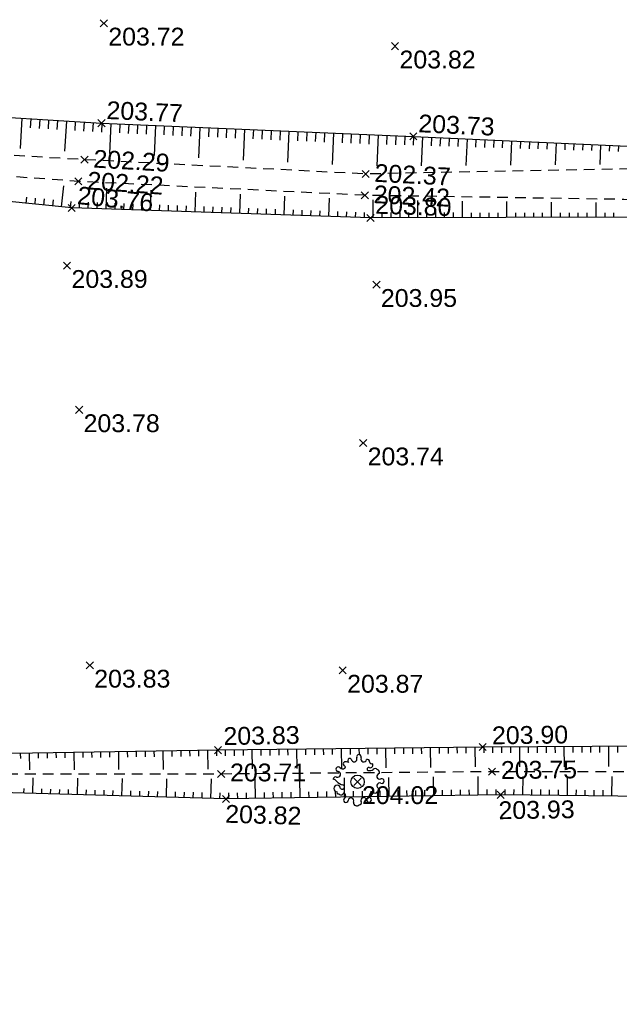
# Model space of a CAD drawing. Extents: x 1616800 to 1632437, y 2248456 to 2251974.
# Tile 271 of 399: x 1618292 to 1618325, y 2251466 to 2251521. Entities that reach past the tile are written whole.
import ezdxf
from ezdxf.enums import TextEntityAlignment as Align

# ---------------------------------------------------------------- set-up
doc = ezdxf.new("R2010")
doc.units = 0
doc.header["$LTSCALE"] = 2
doc.header["$PDMODE"] = 3
doc.header["$PDSIZE"] = 0.2
doc.linetypes.add('CONTINU', pattern=[0])
doc.linetypes.add('FOSSE', pattern=[0.5, 0.3, -0.2])
doc.layers.get('0').update_dxf_attribs({"linetype": 'CONTINUOUS'})
for name, color, linetype in [('X-PTS TOPO-TEXTE TOPOALT', 8, 'CONTINUOUS'), ('X-PTS TOPO-TOPOPOINT', 8, 'CONTINUOUS'), ('Y-FDP TOPO-TOP_AXE_FOSSE', 8, 'CONTINUOUS'), ('Y-FDP TOPO-TOP_BARBULE', 8, 'CONTINUOUS'), ('Y-FDP TOPO-TOP_TALUS', 8, 'CONTINUOUS'), ('Y-FDP TOPO-TOP_VEGETATION_symb', 8, 'CONTINUOUS')]:
    doc.layers.add(name, color=color, linetype=linetype)
doc.styles.get("Standard").update_dxf_attribs({"font": 'arial.ttf'})

# ---------------------------------------------------------------- blocks, each defined once
blk = doc.blocks.new('TCPOINT_2')
at = {"color": 0}
blk.add_point((0, 0), dxfattribs=at)
at = {"layer": 'X-PTS TOPO-TEXTE TOPOALT'}
blk.add_attdef('ALT', (0.25, 0.25), '', height=0.75, dxfattribs=at)
blk = doc.blocks.new('TCPOINT')
at = {"color": 0}
blk.add_point((0, 0), dxfattribs=at)
at = {"layer": 'X-PTS TOPO-TEXTE TOPOALT'}
blk.add_attdef('ALT', text='', height=0.75, dxfattribs=at).set_placement((0.25, -0.25), align=Align.TOP_LEFT)
blk = doc.blocks.new('TCPOINT_C')
at = {"color": 0}
blk.add_point((0, 0), dxfattribs=at)
at = {"layer": 'X-PTS TOPO-TEXTE TOPOALT'}
blk.add_attdef('ALT', text='', height=0.75, dxfattribs=at).set_placement((0.5, 0.09), align=Align.MIDDLE_LEFT)
blk = doc.blocks.new('Arbre composé')
for centre, major_axis, start_param, end_param in [((-0.447, 0.666), (-0.0621, 0.0621), -0.261799, 1.722328), ((-0.44, 0.401), (-0.243, 0.243), -1.12231, -0.636034), ((-0.29, 0.794), (0.0543, 0.0543), 6.27112, 9.712496), ((-0.128, 0.856), (0.0756, 0.0756), 2.437811, 4.160139), ((-0.128, 0.856), (-0.0756, 0.0756), 2.589343, 4.311671), ((0.053, 0.929), (-0.0621, 0.0621), -0.814049, 1.170078), ((0.053, 0.929), (0.0621, 0.0621), 5.055805, 7.039932), ((0.229, 0.846), (-0.0756, 0.0756), 0.343416, 2.065744), ((0.229, 0.846), (0.0756, 0.0756), 3.63654, 5.358868), ((0.366, 0.751), (0.0611, 0.0611), 5.442007, 7.443818), ((0.509, 0.73), (0.0414, 0.0414), 2.084224, 4.724816), ((-0.72, 0.469), (-0.0621, 0.0621), 0.261799, 2.245927), ((-0.72, 0.469), (-0.0621, 0.0621), 4.560857, 6.544985), ((-0.741, 0.276), (0.0756, 0.0756), 5.235988, 6.958316), ((-0.563, 0.585), (-0.0756, 0.0756), 1.419265, 3.141593), ((-0.5, 0.551), (-0.031, 0.031), 2.648002, 5.490599), ((0.419, 0.476), (-0.0439, 0.0439), -1.123056, 1.960793), ((0.455, 0.647), (0.162, 0.162), 3.648866, 4.555851), ((0.479, 0.624), (-0.0687, 0.0687), 1.943234, 4.662706), ((0.66, 0.41), (0.0621, 0.0621), 6.021386, 8.005513), ((0.721, 0.35), (-0.0738, 0.0738), 3.545603, 5.353199), ((-0.819, 0.097), (0.0621, 0.0621), 0.372067, 2.356194), ((-0.924, -0.062), (-0.114, 0.114), 4.443451, 5.394658), ((-0.741, 0.276), (-0.0756, 0.0756), 1.942863, 3.665191), ((-0.504, 0.247), (-0.256, 0.256), 1.472466, 2.237887), ((0, 0), (0.177, 0.177), 5.497787, 11.780972), ((0.83, 0.205), (-0.0756, 0.0756), -0.67513, 1.047198), ((0.83, 0.205), (0.0756, 0.0756), 2.617994, 4.340322), ((0.908, 0.027), (0.0621, 0.0621), 5.497787, 7.481914), ((0.908, 0.027), (-0.0621, 0.0621), 1.942863, 3.926991), ((-0.761, -0.25), (-0.0867, 0.0867), 3.947739, 8.650944), ((-0.574, -0.193), (0.0595, 0.0595), 3.060826, 6.736019), ((0.83, -0.152), (0.0756, 0.0756), 2.094395, 3.816723), ((0.83, -0.152), (-0.0756, 0.0756), -1.198729, 0.523599), ((0.739, -0.292), (0.0611, 0.0611), 3.899862, 5.901673), ((-0.729, -0.409), (-0.0339, 0.0339), -0.091877, 2.941892), ((-0.625, -0.407), (-0.0621, 0.0621), 1.280346, 3.264473), ((-0.512, -0.463), (0.031, 0.031), 5.760943, 8.603541), ((-0.437, -0.685), (0.0621, 0.0621), 1.390613, 3.374741), ((-0.547, -0.525), (0.0756, 0.0756), 4.532206, 6.254534), ((-0.437, -0.685), (0.0621, 0.0621), 3.374741, 5.358868), ((-0.244, -0.712), (0.0756, 0.0756), 0.494947, 2.217275), ((-0.244, -0.712), (-0.0756, 0.0756), 3.485009, 5.207336), ((0.234, -0.699), (-0.0756, 0.0756), -0.523599, 1.198729), ((0.234, -0.699), (0.0756, 0.0756), 5.608055, 7.330383), ((0.428, -0.677), (-0.0621, 0.0621), 0.895666, 2.879793), ((0.543, -0.52), (-0.0756, 0.0756), 0, 1.722328), ((0.547, -0.454), (-0.0565, 0.0565), -1.34685, 0.669035), ((0.428, -0.677), (-0.0621, 0.0621), 2.879793, 4.863921), ((0.66, -0.334), (-0.0621, 0.0621), 1.419265, 3.403392), ((-0.068, -0.795), (0.0621, 0.0621), 1.914212, 3.89834), ((-0.018, -0.801), (0.069, 0.069), 3.361879, 4.78249), ((0.056, -0.777), (-0.0621, 0.0621), 2.356194, 4.340322)]:
    blk.add_ellipse(centre, major_axis=major_axis, ratio=1, start_param=start_param, end_param=end_param)

msp = doc.modelspace()

# ---------------------------------------------------------------- linework, layer by layer
at = {"layer": 'Y-FDP TOPO-TOP_AXE_FOSSE', "linetype": 'FOSSE', "elevation": 201.34, "flags": 128}
for points in [[(1618355.2226, 2251509.778), (1618350.5176, 2251512.426), (1618338.2676, 2251511.522), (1618326.6046, 2251512.662), (1618311.1626, 2251512.362), (1618295.3906, 2251513.163), (1618277.4086, 2251514.194), (1618261.5316, 2251515.05), (1618244.4116, 2251515.657), (1618231.3136, 2251517.128), (1618212.6086, 2251517.505), (1618193.5646, 2251517.545), (1618178.2696, 2251517.781), (1618159.3286, 2251517.343), (1618137.2536, 2251516.031), (1618128.9686, 2251514.335), (1618112.8236, 2251509.235), (1618098.5046, 2251503.697), (1618085.0266, 2251498.014)], [(1618354.8056, 2251508.803), (1618349.8726, 2251510.579), (1618338.0986, 2251510.157), (1618325.6466, 2251510.931), (1618311.1146, 2251511.164), (1618295.0476, 2251511.946), (1618277.4166, 2251513.214), (1618261.4786, 2251513.895), (1618244.5606, 2251514.386), (1618231.6336, 2251515.978), (1618212.6496, 2251515.981), (1618193.5496, 2251516.442), (1618178.1656, 2251516.697), (1618159.3356, 2251516.241), (1618137.5336, 2251514.851), (1618129.1146, 2251513.005), (1618113.3476, 2251508.019), (1618098.9206, 2251502.138), (1618085.8126, 2251496.752)]]:
    msp.add_lwpolyline(points, dxfattribs=at)
msp.add_lwpolyline([(1618374.6256, 2251478.663), (1618370.4516, 2251478.252), (1618352.4916, 2251478.467), (1618336.3136, 2251478.83), (1618318.2516, 2251478.822), (1618303.0556, 2251478.691), (1618285.3466, 2251478.69), (1618264.1886, 2251478.665, -0.0077121), (1618247.7476, 2251478.899), (1618228.3256, 2251475.294), (1618214.9116, 2251471.457), (1618198.2956, 2251467.185)], format="xyb", dxfattribs=at)
at = {"layer": 'Y-FDP TOPO-TOP_BARBULE'}
for p, q in [((1618291.8805, 2251515.4884), (1618291.7746, 2251513.7952)), ((1618292.3795, 2251515.4572), (1618292.3478, 2251514.9498)), ((1618292.8786, 2251515.426), (1618292.8469, 2251514.9193)), ((1618293.3776, 2251515.3948), (1618293.3459, 2251514.8887)), ((1618293.8766, 2251515.3636), (1618293.845, 2251514.8581)), ((1618294.3756, 2251515.3323), (1618294.2704, 2251513.6495)), ((1618294.8747, 2251515.3011), (1618294.8431, 2251514.7969)), ((1618295.3737, 2251515.2699), (1618295.3422, 2251514.7663)), ((1618295.8727, 2251515.2387), (1618295.8413, 2251514.7363)), ((1618296.3718, 2251515.208), (1618296.3505, 2251514.7063)), ((1618296.8713, 2251515.1868), (1618296.8003, 2251513.5112)), ((1618297.3709, 2251515.1657), (1618297.3495, 2251514.662)), ((1618297.8704, 2251515.1445), (1618297.8491, 2251514.6398)), ((1618298.37, 2251515.1233), (1618298.3486, 2251514.6176)), ((1618298.8695, 2251515.1022), (1618298.8481, 2251514.5955)), ((1618299.3691, 2251515.081), (1618299.2974, 2251513.3886)), ((1618299.8686, 2251515.0599), (1618299.8471, 2251514.5511)), ((1618300.3682, 2251515.0387), (1618300.3466, 2251514.529)), ((1618300.8677, 2251515.0175), (1618300.8461, 2251514.5068)), ((1618301.3673, 2251514.9964), (1618301.3456, 2251514.4846)), ((1618301.8668, 2251514.9752), (1618301.7944, 2251513.266)), ((1618302.3664, 2251514.9541), (1618302.3446, 2251514.4403)), ((1618302.8659, 2251514.9329), (1618302.8441, 2251514.4181)), ((1618303.3655, 2251514.9117), (1618303.3437, 2251514.396)), ((1618303.8651, 2251514.8906), (1618303.8432, 2251514.3738)), ((1618304.3646, 2251514.8694), (1618304.2915, 2251513.1434)), ((1618304.8642, 2251514.8483), (1618304.8422, 2251514.3294)), ((1618305.3637, 2251514.8271), (1618305.3417, 2251514.3073)), ((1618305.8633, 2251514.8059), (1618305.8412, 2251514.2851)), ((1618306.3628, 2251514.7848), (1618306.3407, 2251514.2629)), ((1618306.8624, 2251514.7636), (1618306.7885, 2251513.0208)), ((1618307.3619, 2251514.7425), (1618307.3397, 2251514.2186)), ((1618307.8615, 2251514.7213), (1618307.8392, 2251514.1964)), ((1618308.361, 2251514.7001), (1618308.3387, 2251514.1743)), ((1618308.8606, 2251514.679), (1618308.8383, 2251514.1521)), ((1618309.3601, 2251514.6578), (1618309.2856, 2251512.8982)), ((1618309.8597, 2251514.6367), (1618309.8373, 2251514.1078)), ((1618310.3592, 2251514.6155), (1618310.3368, 2251514.0856)), ((1618310.8588, 2251514.5943), (1618310.8363, 2251514.0634)), ((1618311.3583, 2251514.5732), (1618311.3359, 2251514.043)), ((1618311.8579, 2251514.552), (1618311.7841, 2251512.8094)), ((1618312.3574, 2251514.5309), (1618312.3356, 2251514.0155)), ((1618312.857, 2251514.5097), (1618312.8355, 2251514.0017)), ((1618313.3565, 2251514.4885), (1618313.3353, 2251513.988)), ((1618313.8561, 2251514.4673), (1618313.8336, 2251513.9742)), ((1618314.3556, 2251514.4445), (1618314.2817, 2251512.8267)), ((1618314.8551, 2251514.4218), (1618314.8333, 2251513.9442)), ((1618315.3545, 2251514.399), (1618315.3331, 2251513.9292)), ((1618315.854, 2251514.3762), (1618315.8329, 2251513.9142)), ((1618316.3535, 2251514.3534), (1618316.3328, 2251513.8993)), ((1618316.853, 2251514.3306), (1618316.7851, 2251512.8428)), ((1618317.3525, 2251514.3078), (1618317.3324, 2251513.8693)), ((1618317.8519, 2251514.285), (1618317.8323, 2251513.8543)), ((1618318.3514, 2251514.2622), (1618318.3321, 2251513.8393)), ((1618318.8509, 2251514.2394), (1618318.832, 2251513.8243)), ((1618319.3504, 2251514.2166), (1618319.2884, 2251512.859)), ((1618319.8499, 2251514.1938), (1618319.8316, 2251513.7943)), ((1618320.3493, 2251514.171), (1618320.3315, 2251513.7794)), ((1618320.8488, 2251514.1483), (1618320.8313, 2251513.7644)), ((1618321.3483, 2251514.1255), (1618321.3311, 2251513.7494)), ((1618321.8478, 2251514.1027), (1618321.7918, 2251512.8751)), ((1618322.3473, 2251514.0799), (1618322.3308, 2251513.7194)), ((1618322.8467, 2251514.0571), (1618322.8306, 2251513.7044)), ((1618323.3462, 2251514.0343), (1618323.3305, 2251513.6894)), ((1618323.8457, 2251514.0115), (1618323.8303, 2251513.6745)), ((1618324.3452, 2251513.9887), (1618324.2951, 2251512.8913)), ((1618324.8447, 2251513.9659), (1618324.83, 2251513.6445)), ((1618325.3441, 2251513.9431), (1618325.3298, 2251513.6295)), ((1618294.1066, 2251510.5104), (1618294.2271, 2251511.7044)), ((1618296.6026, 2251510.3887), (1618296.6421, 2251511.5721)), ((1618292.1167, 2251510.7112), (1618292.1514, 2251511.0556)), ((1618292.6142, 2251510.661), (1618292.6493, 2251511.0089)), ((1618293.1116, 2251510.6108), (1618293.1471, 2251510.9621)), ((1618299.1012, 2251510.3054), (1618299.1397, 2251511.4582)), ((1618301.5998, 2251510.222), (1618301.6373, 2251511.3443)), ((1618304.0985, 2251510.1387), (1618304.1349, 2251511.2304)), ((1618306.5971, 2251510.0554), (1618306.6325, 2251511.1164)), ((1618309.0957, 2251509.972), (1618309.1301, 2251511.0025)), ((1618293.6091, 2251510.5606), (1618293.6449, 2251510.9154)), ((1618294.6041, 2251510.4602), (1618294.6405, 2251510.8218)), ((1618295.1035, 2251510.4387), (1618295.1155, 2251510.7992)), ((1618295.6032, 2251510.4221), (1618295.6151, 2251510.7807)), ((1618296.1029, 2251510.4054), (1618296.1148, 2251510.7622)), ((1618297.1024, 2251510.3721), (1618297.1141, 2251510.7252)), ((1618297.6021, 2251510.3554), (1618297.6138, 2251510.7067)), ((1618298.1018, 2251510.3387), (1618298.1135, 2251510.6882)), ((1618298.6015, 2251510.3221), (1618298.6131, 2251510.6697)), ((1618299.601, 2251510.2887), (1618299.6124, 2251510.6327)), ((1618300.1007, 2251510.272), (1618300.1121, 2251510.6142)), ((1618300.6004, 2251510.2554), (1618300.6118, 2251510.5957)), ((1618301.1001, 2251510.2387), (1618301.1114, 2251510.5772)), ((1618302.0996, 2251510.2054), (1618302.1107, 2251510.5402)), ((1618302.5993, 2251510.1887), (1618302.6104, 2251510.5217)), ((1618303.099, 2251510.172), (1618303.1101, 2251510.5032)), ((1618303.5987, 2251510.1554), (1618303.6097, 2251510.4847)), ((1618304.5982, 2251510.122), (1618304.609, 2251510.4477)), ((1618305.0979, 2251510.1054), (1618305.1087, 2251510.4292)), ((1618305.5976, 2251510.0887), (1618305.6084, 2251510.4107)), ((1618311.5944, 2251509.8945), (1618311.5911, 2251510.904)), ((1618314.0944, 2251509.9026), (1618314.0912, 2251510.8735)), ((1618316.5944, 2251509.9106), (1618316.5913, 2251510.8431)), ((1618319.0943, 2251509.9187), (1618319.0915, 2251510.8126)), ((1618321.5943, 2251509.9268), (1618321.5916, 2251510.7822)), ((1618324.0943, 2251509.9348), (1618324.0917, 2251510.7517)), ((1618306.0973, 2251510.072), (1618306.108, 2251510.3922)), ((1618307.0968, 2251510.0387), (1618307.1073, 2251510.3552)), ((1618307.5965, 2251510.022), (1618307.607, 2251510.3367)), ((1618308.0962, 2251510.0054), (1618308.1067, 2251510.3182)), ((1618308.596, 2251509.9887), (1618308.6063, 2251510.2997)), ((1618309.5954, 2251509.9553), (1618309.6057, 2251510.2627)), ((1618310.0951, 2251509.9387), (1618310.1053, 2251510.2442)), ((1618310.5948, 2251509.922), (1618310.605, 2251510.2257)), ((1618311.0946, 2251509.9053), (1618311.1046, 2251510.2073)), ((1618312.0944, 2251509.8961), (1618312.0934, 2251510.1967)), ((1618312.5944, 2251509.8977), (1618312.5934, 2251510.196)), ((1618313.0944, 2251509.8994), (1618313.0934, 2251510.1953)), ((1618313.5944, 2251509.901), (1618313.5934, 2251510.1946)), ((1618314.5944, 2251509.9042), (1618314.5934, 2251510.1932)), ((1618315.0944, 2251509.9058), (1618315.0934, 2251510.1925)), ((1618315.5944, 2251509.9074), (1618315.5934, 2251510.1918)), ((1618316.0944, 2251509.909), (1618316.0934, 2251510.1911)), ((1618317.0944, 2251509.9123), (1618317.0935, 2251510.1897)), ((1618317.5943, 2251509.9139), (1618317.5935, 2251510.189)), ((1618318.0943, 2251509.9155), (1618318.0935, 2251510.1883)), ((1618318.5943, 2251509.9171), (1618318.5935, 2251510.1876)), ((1618319.5943, 2251509.9203), (1618319.5935, 2251510.1862)), ((1618320.0943, 2251509.9219), (1618320.0935, 2251510.1855)), ((1618320.5943, 2251509.9235), (1618320.5935, 2251510.1848)), ((1618321.0943, 2251509.9252), (1618321.0935, 2251510.1841)), ((1618322.0943, 2251509.9284), (1618322.0935, 2251510.1827)), ((1618322.5943, 2251509.93), (1618322.5935, 2251510.182)), ((1618323.0943, 2251509.9316), (1618323.0935, 2251510.1813)), ((1618323.5943, 2251509.9332), (1618323.5935, 2251510.1806)), ((1618324.5943, 2251509.9365), (1618324.5935, 2251510.1792)), ((1618325.0943, 2251509.9381), (1618325.0935, 2251510.1785)), ((1618302.2878, 2251480.0212), (1618302.3054, 2251478.957)), ((1618302.7877, 2251480.0295), (1618302.793, 2251479.7082)), ((1618303.2877, 2251480.0358), (1618303.2915, 2251479.7136)), ((1618303.7876, 2251480.0417), (1618303.7914, 2251479.7191)), ((1618304.2876, 2251480.0476), (1618304.2914, 2251479.7246)), ((1618304.7876, 2251480.0535), (1618304.8003, 2251478.9755)), ((1618305.2875, 2251480.0594), (1618305.2913, 2251479.7356)), ((1618305.7875, 2251480.0652), (1618305.7913, 2251479.7411)), ((1618306.2875, 2251480.0711), (1618306.2913, 2251479.7466)), ((1618306.7874, 2251480.077), (1618306.7913, 2251479.7521)), ((1618307.2874, 2251480.0829), (1618307.3002, 2251478.9987)), ((1618307.7874, 2251480.0888), (1618307.7912, 2251479.7632)), ((1618308.2873, 2251480.0947), (1618308.2912, 2251479.7687)), ((1618308.7873, 2251480.1006), (1618308.7911, 2251479.7742)), ((1618309.2872, 2251480.1065), (1618309.2911, 2251479.7797)), ((1618309.7872, 2251480.1124), (1618309.8001, 2251479.0218)), ((1618310.2872, 2251480.1183), (1618310.291, 2251479.7907)), ((1618310.7871, 2251480.1242), (1618310.791, 2251479.7962)), ((1618311.2871, 2251480.1301), (1618311.291, 2251479.8017)), ((1618311.7871, 2251480.1359), (1618311.7909, 2251479.8073)), ((1618312.287, 2251480.1418), (1618312.3, 2251479.0449)), ((1618312.787, 2251480.1477), (1618312.7909, 2251479.8183)), ((1618313.287, 2251480.1536), (1618313.2909, 2251479.8238)), ((1618313.7869, 2251480.1595), (1618313.7908, 2251479.8293)), ((1618314.2869, 2251480.1654), (1618314.2908, 2251479.8348)), ((1618314.7869, 2251480.1713), (1618314.7999, 2251479.0681)), ((1618315.2868, 2251480.1772), (1618315.2907, 2251479.8458)), ((1618315.7868, 2251480.1831), (1618315.7907, 2251479.8514)), ((1618316.2868, 2251480.189), (1618316.2907, 2251479.8569)), ((1618316.7867, 2251480.1949), (1618316.7906, 2251479.8624)), ((1618317.2867, 2251480.2007), (1618317.2998, 2251479.0912)), ((1618317.7867, 2251480.2063), (1618317.7885, 2251479.8731)), ((1618318.2867, 2251480.209), (1618318.2884, 2251479.8761)), ((1618318.7866, 2251480.2117), (1618318.7884, 2251479.8782)), ((1618319.2866, 2251480.2144), (1618319.2884, 2251479.8803)), ((1618319.7866, 2251480.217), (1618319.7926, 2251479.1016)), ((1618320.2866, 2251480.2197), (1618320.2884, 2251479.8845)), ((1618320.7866, 2251480.2224), (1618320.7884, 2251479.8866)), ((1618321.2866, 2251480.2251), (1618321.2884, 2251479.8887)), ((1618321.7866, 2251480.2278), (1618321.7884, 2251479.8908)), ((1618322.2866, 2251480.2305), (1618322.2926, 2251479.1051)), ((1618322.7866, 2251480.2332), (1618322.7884, 2251479.895)), ((1618323.2866, 2251480.2359), (1618323.2884, 2251479.8971)), ((1618323.7866, 2251480.2386), (1618323.7884, 2251479.8992)), ((1618324.2866, 2251480.2413), (1618324.2884, 2251479.9013)), ((1618324.7866, 2251480.2439), (1618324.7927, 2251479.1087)), ((1618325.2866, 2251480.2466), (1618325.2884, 2251479.9055)), ((1618291.7892, 2251479.8478), (1618291.7938, 2251479.57)), ((1618292.2891, 2251479.856), (1618292.3045, 2251478.9235)), ((1618292.7891, 2251479.8643), (1618292.7937, 2251479.5826)), ((1618293.289, 2251479.8726), (1618293.2937, 2251479.5889)), ((1618293.7889, 2251479.8808), (1618293.7937, 2251479.5951)), ((1618294.2889, 2251479.8891), (1618294.2936, 2251479.6014)), ((1618294.7888, 2251479.8973), (1618294.8047, 2251478.9319)), ((1618295.2887, 2251479.9056), (1618295.2935, 2251479.614)), ((1618295.7887, 2251479.9138), (1618295.7935, 2251479.6203)), ((1618296.2886, 2251479.9221), (1618296.2935, 2251479.6265)), ((1618296.7885, 2251479.9304), (1618296.7934, 2251479.6328)), ((1618297.2885, 2251479.9386), (1618297.3049, 2251478.9403)), ((1618297.7884, 2251479.9469), (1618297.7934, 2251479.6454)), ((1618298.2883, 2251479.9551), (1618298.2933, 2251479.6517)), ((1618298.7883, 2251479.9634), (1618298.7933, 2251479.658)), ((1618299.2882, 2251479.9716), (1618299.2933, 2251479.6642)), ((1618299.7881, 2251479.9799), (1618299.8051, 2251478.9486)), ((1618300.288, 2251479.9882), (1618300.2932, 2251479.6768)), ((1618300.788, 2251479.9964), (1618300.7932, 2251479.6831)), ((1618301.2879, 2251480.0047), (1618301.2931, 2251479.6894)), ((1618301.7878, 2251480.0129), (1618301.7931, 2251479.6957)), ((1618292.4908, 2251477.6065), (1618292.5157, 2251478.4736)), ((1618294.9897, 2251477.5346), (1618295.0163, 2251478.4594)), ((1618297.4887, 2251477.4628), (1618297.5169, 2251478.4451)), ((1618299.9877, 2251477.391), (1618300.0176, 2251478.4309)), ((1618302.4866, 2251477.3191), (1618302.5182, 2251478.4166)), ((1618304.9861, 2251477.3197), (1618304.9696, 2251478.4299)), ((1618307.4858, 2251477.3568), (1618307.4695, 2251478.4546)), ((1618309.9855, 2251477.3939), (1618309.9694, 2251478.4792)), ((1618312.4853, 2251477.4311), (1618312.4693, 2251478.5039)), ((1618314.985, 2251477.4682), (1618314.9692, 2251478.5286)), ((1618317.4847, 2251477.5053), (1618317.4692, 2251478.5532)), ((1618319.9845, 2251477.5098), (1618319.9965, 2251478.5602)), ((1618322.4843, 2251477.4813), (1618322.4966, 2251478.5554)), ((1618324.9842, 2251477.4528), (1618324.9967, 2251478.5506)), ((1618291.991, 2251477.6208), (1618291.9983, 2251477.8775)), ((1618292.9906, 2251477.5921), (1618292.9981, 2251477.8557)), ((1618293.4903, 2251477.5777), (1618293.498, 2251477.8448)), ((1618293.9901, 2251477.5634), (1618293.9979, 2251477.8339)), ((1618294.4899, 2251477.549), (1618294.4978, 2251477.823)), ((1618316.4848, 2251477.4905), (1618316.4801, 2251477.8063)), ((1618316.9848, 2251477.4979), (1618316.9801, 2251477.813)), ((1618317.9847, 2251477.5128), (1618317.98, 2251477.8264)), ((1618318.4846, 2251477.5202), (1618318.48, 2251477.8326)), ((1618318.9846, 2251477.5212), (1618318.9881, 2251477.8335)), ((1618319.4845, 2251477.5155), (1618319.4881, 2251477.8292)), ((1618320.4845, 2251477.5041), (1618320.4881, 2251477.8207)), ((1618320.9844, 2251477.4984), (1618320.9881, 2251477.8164)), ((1618321.4844, 2251477.4927), (1618321.488, 2251477.8121)), ((1618321.9844, 2251477.487), (1618321.988, 2251477.8078)), ((1618295.4895, 2251477.5203), (1618295.4976, 2251477.8011)), ((1618295.9893, 2251477.5059), (1618295.9975, 2251477.7902)), ((1618296.4891, 2251477.4915), (1618296.4974, 2251477.7793)), ((1618296.9889, 2251477.4772), (1618296.9973, 2251477.7684)), ((1618297.9885, 2251477.4484), (1618297.9971, 2251477.7466)), ((1618298.4883, 2251477.4341), (1618298.4969, 2251477.7357)), ((1618298.9881, 2251477.4197), (1618298.9968, 2251477.7248)), ((1618299.4879, 2251477.4053), (1618299.4967, 2251477.7139)), ((1618300.4875, 2251477.3766), (1618300.4965, 2251477.692)), ((1618300.9872, 2251477.3622), (1618300.9964, 2251477.6811)), ((1618301.487, 2251477.3479), (1618301.4963, 2251477.6702)), ((1618301.9868, 2251477.3335), (1618301.9962, 2251477.6593)), ((1618302.9864, 2251477.3048), (1618302.996, 2251477.6375)), ((1618303.4863, 2251477.2974), (1618303.4813, 2251477.6327)), ((1618303.9862, 2251477.3048), (1618303.9812, 2251477.6394)), ((1618304.4862, 2251477.3122), (1618304.4812, 2251477.6461)), ((1618305.486, 2251477.3271), (1618305.4811, 2251477.6594)), ((1618305.986, 2251477.3345), (1618305.9811, 2251477.6661)), ((1618306.4859, 2251477.3419), (1618306.481, 2251477.6728)), ((1618306.9859, 2251477.3494), (1618306.981, 2251477.6794)), ((1618307.9858, 2251477.3642), (1618307.9809, 2251477.6928)), ((1618308.4857, 2251477.3716), (1618308.4808, 2251477.6995)), ((1618308.9857, 2251477.3791), (1618308.9808, 2251477.7062)), ((1618309.4856, 2251477.3865), (1618309.4808, 2251477.7128)), ((1618310.4855, 2251477.4014), (1618310.4807, 2251477.7262)), ((1618310.9854, 2251477.4088), (1618310.9806, 2251477.7329)), ((1618311.4854, 2251477.4162), (1618311.4806, 2251477.7396)), ((1618311.9853, 2251477.4236), (1618311.9805, 2251477.7462)), ((1618312.9852, 2251477.4385), (1618312.9804, 2251477.7596)), ((1618313.4852, 2251477.4459), (1618313.4804, 2251477.7663)), ((1618313.9851, 2251477.4533), (1618313.9804, 2251477.773)), ((1618314.4851, 2251477.4608), (1618314.4803, 2251477.7796)), ((1618315.4849, 2251477.4756), (1618315.4802, 2251477.793)), ((1618315.9849, 2251477.483), (1618315.9802, 2251477.7997)), ((1618322.9843, 2251477.4756), (1618322.988, 2251477.7993)), ((1618323.4843, 2251477.4699), (1618323.488, 2251477.795)), ((1618323.9842, 2251477.4642), (1618323.988, 2251477.7907)), ((1618324.4842, 2251477.4585), (1618324.4879, 2251477.7864))]:
    msp.add_line(p, q, dxfattribs=at)
at = {"layer": 'Y-FDP TOPO-TOP_TALUS', "linetype": 'CONTINU', "elevation": 201.34, "flags": 128}
for points in [[(1618081.0706, 2251497.688), (1618091.4756, 2251503.424), (1618104.2196, 2251507.444), (1618115.4646, 2251512.364), (1618126.6726, 2251514.982), (1618136.2346, 2251516.835), (1618138.9276, 2251518.305), (1618155.2106, 2251520.121), (1618168.0416, 2251519.698), (1618183.6686, 2251519.303), (1618198.6936, 2251518.911), (1618215.3066, 2251519.044), (1618230.3686, 2251518.608), (1618247.3316, 2251518.002), (1618262.9736, 2251516.903), (1618279.4486, 2251516.266), (1618296.3476, 2251515.209), (1618313.8416, 2251514.468), (1618330.0146, 2251513.73), (1618346.2456, 2251513.67, -0.0429542), (1618351.9066, 2251513.161), (1618356.1446, 2251511.067), (1618356.1536, 2251510.067)], [(1618374.6256, 2251478.663), (1618370.1696, 2251479.838), (1618352.2846, 2251479.784), (1618336.1396, 2251480.305), (1618317.7326, 2251480.206), (1618302.8816, 2251480.031), (1618285.5056, 2251479.744), (1618264.1936, 2251479.848, -0.0104347), (1618247.6816, 2251480.273), (1618227.8166, 2251476.914), (1618214.9196, 2251473.158), (1618197.7796, 2251468.663)], [(1618374.6256, 2251478.663), (1618370.7666, 2251476.968), (1618352.5806, 2251477.208), (1618336.8086, 2251477.318), (1618318.7416, 2251477.524), (1618303.3266, 2251477.295), (1618285.3406, 2251477.812), (1618264.0506, 2251477.427, -0.019111), (1618248.0506, 2251477.749), (1618228.7206, 2251473.771), (1618215.0536, 2251469.882), (1618199.1916, 2251465.772)]]:
    msp.add_lwpolyline(points, format="xyb", dxfattribs=at)
msp.add_lwpolyline([(1618353.8996, 2251507.385), (1618349.5086, 2251508.38), (1618337.9746, 2251508.579), (1618326.6246, 2251509.943), (1618311.4346, 2251509.894), (1618294.6756, 2251510.453), (1618277.2516, 2251512.211), (1618261.1336, 2251512.877), (1618244.1146, 2251513.357), (1618231.5876, 2251514.661), (1618212.4326, 2251514.939), (1618193.6916, 2251515.263), (1618177.9216, 2251515.418), (1618159.8516, 2251515.037), (1618138.0216, 2251513.327), (1618129.5686, 2251511.677), (1618114.0446, 2251506.711), (1618099.2836, 2251500.376), (1618086.7746, 2251494.915)], dxfattribs=at)

# ---------------------------------------------------------------- block references
at = {"layer": 'X-PTS TOPO-TOPOPOINT'}
ref = msp.add_blockref('TCPOINT', (1618296.4756, 2251520.818, 203.72), dxfattribs=at)
ref.add_attrib('ALT', '203.72', dxfattribs={"layer": 'X-PTS TOPO-TEXTE TOPOALT', "height": 1}).set_placement((1618296.7256, 2251520.568, 203.72), align=Align.TOP_LEFT)
ref = msp.add_blockref('TCPOINT', (1618312.8136, 2251519.534, 203.82), dxfattribs=at)
ref.add_attrib('ALT', '203.82', dxfattribs={"layer": 'X-PTS TOPO-TEXTE TOPOALT', "height": 1, "rotation": 0}).set_placement((1618313.0636, 2251519.284, 203.82), align=Align.TOP_LEFT)
ref = msp.add_blockref('TCPOINT_2', (1618296.3476, 2251515.209, 203.77), dxfattribs=dict(at, rotation=357.5745507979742))
ref.add_attrib('ALT', '203.77', (1618296.608, 2251515.4482, 203.77), dxfattribs={"layer": 'X-PTS TOPO-TEXTE TOPOALT', "height": 1, "rotation": 357.57455})
ref = msp.add_blockref('TCPOINT_2', (1618313.8416, 2251514.468, 203.73), dxfattribs=dict(at, rotation=357.3873140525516))
ref.add_attrib('ALT', '203.73', (1618314.1027, 2251514.7063, 203.73), dxfattribs={"layer": 'X-PTS TOPO-TEXTE TOPOALT', "height": 1, "rotation": 357.38731})
ref = msp.add_blockref('TCPOINT_C', (1618295.3906, 2251513.163, 202.29), dxfattribs=dict(at, rotation=356.7185326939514))
ref.add_attrib('ALT', '202.29', dxfattribs={"layer": 'X-PTS TOPO-TEXTE TOPOALT', "height": 1, "rotation": 356.71853}).set_placement((1618295.8949, 2251513.2242, 202.29), align=Align.MIDDLE_LEFT)
ref = msp.add_blockref('TCPOINT_C', (1618311.1626, 2251512.362, 202.37), dxfattribs=dict(at, rotation=357.0926627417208))
ref.add_attrib('ALT', '202.37', dxfattribs={"layer": 'X-PTS TOPO-TEXTE TOPOALT', "height": 1, "rotation": 357.09266}).set_placement((1618311.6665, 2251512.4265, 202.37), align=Align.MIDDLE_LEFT)
ref = msp.add_blockref('TCPOINT_C', (1618295.0476, 2251511.946, 202.22), dxfattribs=dict(at, rotation=355.8864401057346))
ref.add_attrib('ALT', '202.22', dxfattribs={"layer": 'X-PTS TOPO-TEXTE TOPOALT', "height": 1, "rotation": 355.88644}).set_placement((1618295.5528, 2251511.9999, 202.22), align=Align.MIDDLE_LEFT)
ref = msp.add_blockref('TCPOINT_2', (1618294.6756, 2251510.453, 203.76), dxfattribs=dict(at, rotation=354.2386216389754))
ref.add_attrib('ALT', '203.76', (1618294.9494, 2251510.6766, 203.76), dxfattribs={"layer": 'X-PTS TOPO-TEXTE TOPOALT', "height": 1, "rotation": 354.23862})
ref = msp.add_blockref('TCPOINT_C', (1618311.1146, 2251511.164, 202.42), dxfattribs=dict(at, rotation=357.2135450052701))
ref.add_attrib('ALT', '202.42', dxfattribs={"layer": 'X-PTS TOPO-TEXTE TOPOALT', "height": 1, "rotation": 357.21355}).set_placement((1618311.6184, 2251511.2296, 202.42), align=Align.MIDDLE_LEFT)
ref = msp.add_blockref('TCPOINT_2', (1618311.4346, 2251509.894, 203.8), dxfattribs=dict(at, rotation=358.089595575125))
ref.add_attrib('ALT', '203.80', (1618311.6928, 2251510.1355, 203.8), dxfattribs={"layer": 'X-PTS TOPO-TEXTE TOPOALT', "height": 1, "rotation": 358.0896})
ref = msp.add_blockref('TCPOINT', (1618294.4126, 2251507.219, 203.89), dxfattribs=at)
ref.add_attrib('ALT', '203.89', dxfattribs={"layer": 'X-PTS TOPO-TEXTE TOPOALT', "height": 1, "rotation": 0}).set_placement((1618294.6626, 2251506.969, 203.89), align=Align.TOP_LEFT)
ref = msp.add_blockref('TCPOINT', (1618311.7696, 2251506.153, 203.95), dxfattribs=at)
ref.add_attrib('ALT', '203.95', dxfattribs={"layer": 'X-PTS TOPO-TEXTE TOPOALT', "height": 1, "rotation": 0}).set_placement((1618312.0196, 2251505.903, 203.95), align=Align.TOP_LEFT)
ref = msp.add_blockref('TCPOINT', (1618295.0886, 2251499.126, 203.78), dxfattribs=at)
ref.add_attrib('ALT', '203.78', dxfattribs={"layer": 'X-PTS TOPO-TEXTE TOPOALT', "height": 1, "rotation": 0}).set_placement((1618295.3386, 2251498.876, 203.78), align=Align.TOP_LEFT)
ref = msp.add_blockref('TCPOINT', (1618311.0266, 2251497.262, 203.74), dxfattribs=at)
ref.add_attrib('ALT', '203.74', dxfattribs={"layer": 'X-PTS TOPO-TEXTE TOPOALT', "height": 1, "rotation": 360}).set_placement((1618311.2766, 2251497.012, 203.74), align=Align.TOP_LEFT)
ref = msp.add_blockref('TCPOINT', (1618295.6866, 2251484.792, 203.83), dxfattribs=at)
ref.add_attrib('ALT', '203.83', dxfattribs={"layer": 'X-PTS TOPO-TEXTE TOPOALT', "height": 1, "rotation": 360}).set_placement((1618295.9366, 2251484.542, 203.83), align=Align.TOP_LEFT)
ref = msp.add_blockref('TCPOINT', (1618309.8766, 2251484.507, 203.87), dxfattribs=at)
ref.add_attrib('ALT', '203.87', dxfattribs={"layer": 'X-PTS TOPO-TEXTE TOPOALT', "height": 1, "rotation": 360}).set_placement((1618310.1266, 2251484.257, 203.87), align=Align.TOP_LEFT)
ref = msp.add_blockref('TCPOINT', (1618302.8816, 2251480.031, 203.83), dxfattribs=dict(at, rotation=0.9462703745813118))
ref.add_attrib('ALT', '203.83', dxfattribs={"layer": 'X-PTS TOPO-TEXTE TOPOALT', "height": 1, "rotation": 0.94627}).set_placement((1618303.1789, 2251481.3179, 203.83), align=Align.TOP_LEFT)
ref = msp.add_blockref('TCPOINT', (1618317.7326, 2251480.206, 203.9), dxfattribs=dict(at, rotation=0.6751259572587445))
ref.add_attrib('ALT', '203.90', dxfattribs={"layer": 'X-PTS TOPO-TEXTE TOPOALT', "height": 1, "rotation": 0.67513}).set_placement((1618318.2462, 2251481.3615, 203.9), align=Align.TOP_LEFT)
ref = msp.add_blockref('TCPOINT_C', (1618303.0556, 2251478.691, 203.71), dxfattribs=dict(at, rotation=0.003235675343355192))
ref.add_attrib('ALT', '203.71', dxfattribs={"layer": 'X-PTS TOPO-TEXTE TOPOALT', "height": 1, "rotation": 0.00324}).set_placement((1618303.5556, 2251478.781, 203.71), align=Align.MIDDLE_LEFT)
ref = msp.add_blockref('TCPOINT_C', (1618318.2516, 2251478.822, 203.75), dxfattribs=dict(at, rotation=0.4939170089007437))
ref.add_attrib('ALT', '203.75', dxfattribs={"layer": 'X-PTS TOPO-TEXTE TOPOALT', "height": 1, "rotation": 0.49392}).set_placement((1618318.7508, 2251478.9163, 203.75), align=Align.MIDDLE_LEFT)
ref = msp.add_blockref('TCPOINT', (1618310.7096, 2251478.258, 204.02), dxfattribs=at)
ref.add_attrib('ALT', '204.02', dxfattribs={"layer": 'X-PTS TOPO-TEXTE TOPOALT', "height": 1}).set_placement((1618310.9596, 2251478.008, 204.02), align=Align.TOP_LEFT)
ref = msp.add_blockref('TCPOINT_2', (1618303.3266, 2251477.295, 203.82), dxfattribs=dict(at, rotation=358.353510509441))
ref.add_attrib('ALT', '203.82', (1618303.2749, 2251475.9637, 203.82), dxfattribs={"layer": 'X-PTS TOPO-TEXTE TOPOALT', "height": 1, "rotation": 358.35351})
ref = msp.add_blockref('TCPOINT_2', (1618318.7416, 2251477.524, 203.93), dxfattribs=dict(at, rotation=0.8511041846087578))
ref.add_attrib('ALT', '203.93', (1618318.6231, 2251476.1562, 203.93), dxfattribs={"layer": 'X-PTS TOPO-TEXTE TOPOALT', "height": 1, "rotation": 0.8511})
at = {"layer": 'Y-FDP TOPO-TOP_VEGETATION_symb', "xscale": 1.499999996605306, "yscale": 1.499999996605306}
msp.add_blockref('Arbre composé', (1618310.7096, 2251478.258, 201.34), dxfattribs=at)

doc.saveas('drawing.dxf')
